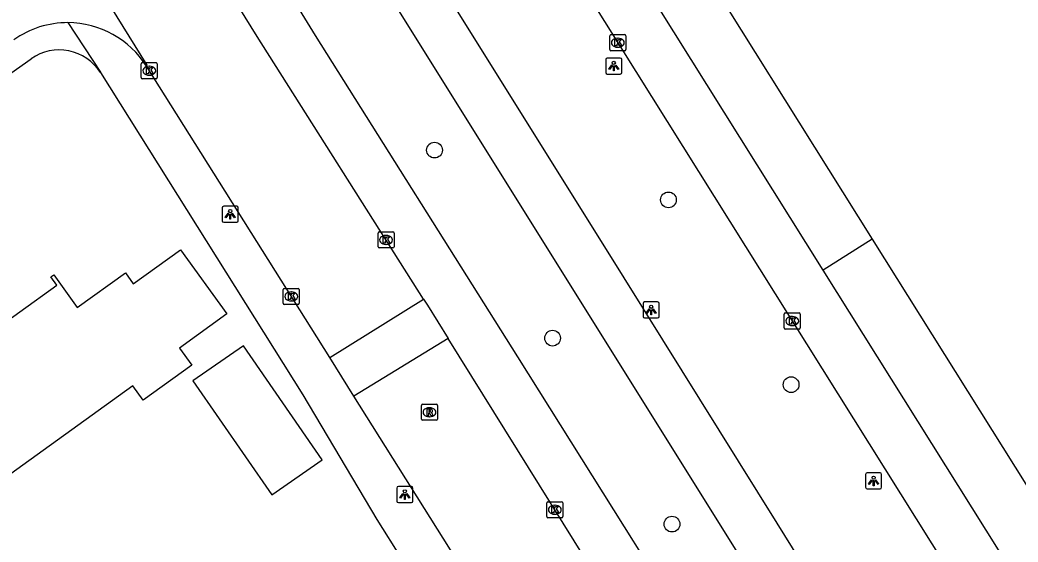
# Model space of a CAD drawing. Extents: x 159353 to 160616, y 385893 to 387321.
# Drawn here: x 160452.3 to 160514.5, y 386595.6 to 386628.1 of the extents above; entities that cross this region are included whole.
import ezdxf

# ---------------------------------------------------------------- set-up
doc = ezdxf.new("R2010")
doc.units = 0
for name, color, linetype in [('IMGEO_Boom', 7, 'Continuous'), ('IMGEO_Fietspad_gesloten', 7, 'Continuous'), ('IMGEO_Kolk', 7, 'Continuous'), ('IMGEO_Lichtpunt', 7, 'Continuous'), ('IMGEO_OVBaan_gesloten', 7, 'Continuous'), ('IMGEO_Pand', 7, 'Continuous'), ('IMGEO_Rijbaan_lokaal_open', 7, 'Continuous'), ('IMGEO_Rijbaan_regionaal_gesloten', 7, 'Continuous'), ('IMGEO_Rioolput', 7, 'Continuous'), ('IMGEO_Voetpad_open', 7, 'Continuous')]:
    doc.layers.add(name, color=color, linetype=linetype)

msp = doc.modelspace()

# ---------------------------------------------------------------- linework, layer by layer
at = {"layer": 'IMGEO_Boom'}
for centre in [(160478.144, 386620.03), (160492.716, 386616.933), (160485.498, 386608.323), (160500.356, 386605.425), (160492.936, 386596.743)]:
    msp.add_circle(centre, 0.489, dxfattribs=at)
at = {"layer": 'IMGEO_Fietspad_gesloten'}
for points in [[(160554.152, 386509.544), (160518.163, 386566.967), (160508.016, 386583.091), (160499.488, 386596.8), (160488.745, 386614.006), (160477.808, 386631.524), (160472.115, 386640.642), (160467.355, 386648.229), (160458.083, 386663.01), (160448.283, 386678.631), (160446.206, 386681.921), (160435.309, 386699.176), (160428.475, 386709.998), (160424.445, 386716.023), (160420.708, 386721.612)], [(160470.424, 386637.489), (160470.596, 386637.215), (160505.208, 386581.84)]]:
    msp.add_lwpolyline(points, dxfattribs=at)
at = {"layer": 'IMGEO_Kolk'}
for p, q in [((160489.06, 386626.292), (160489.06, 386627.144)), ((160489.135, 386627.218), (160489.987, 386627.218)), ((160490.061, 386627.144), (160490.061, 386626.292)), ((160489.571, 386626.438), (160489.546, 386626.438)), ((160489.548, 386626.998), (160489.573, 386626.998)), ((160489.987, 386626.218), (160489.135, 386626.218)), ((160459.876, 386624.549), (160459.876, 386625.401)), ((160459.951, 386625.475), (160460.803, 386625.475)), ((160460.364, 386625.255), (160460.389, 386625.255)), ((160460.877, 386625.401), (160460.877, 386624.549)), ((160460.387, 386624.695), (160460.362, 386624.695)), ((160460.803, 386624.475), (160459.951, 386624.475)), ((160474.626, 386614.012), (160474.626, 386614.864)), ((160474.701, 386614.938), (160475.553, 386614.938)), ((160475.114, 386614.718), (160475.139, 386614.718)), ((160475.627, 386614.864), (160475.627, 386614.012)), ((160475.137, 386614.158), (160475.112, 386614.158)), ((160475.553, 386613.938), (160474.701, 386613.938)), ((160468.719, 386610.493), (160468.719, 386611.345)), ((160468.794, 386611.419), (160469.646, 386611.419)), ((160469.207, 386611.199), (160469.232, 386611.199)), ((160469.72, 386611.345), (160469.72, 386610.493)), ((160469.646, 386610.419), (160468.794, 386610.419)), ((160469.23, 386610.639), (160469.205, 386610.639)), ((160499.926, 386608.964), (160499.926, 386609.816)), ((160500.001, 386609.89), (160500.853, 386609.89)), ((160500.414, 386609.67), (160500.439, 386609.67)), ((160500.927, 386609.816), (160500.927, 386608.964)), ((160500.437, 386609.11), (160500.412, 386609.11)), ((160500.853, 386608.89), (160500.001, 386608.89)), ((160485.137, 386597.213), (160485.137, 386598.065)), ((160485.212, 386598.139), (160486.064, 386598.139)), ((160485.625, 386597.919), (160485.65, 386597.919)), ((160486.138, 386598.065), (160486.138, 386597.213)), ((160485.648, 386597.359), (160485.623, 386597.359)), ((160486.064, 386597.139), (160485.212, 386597.139))]:
    msp.add_line(p, q, dxfattribs=at)
for points in [[(160489.06, 386626.292), (160489.06, 386627.144)], [(160489.135, 386627.218), (160489.987, 386627.218)], [(160490.061, 386627.144), (160490.061, 386626.292)], [(160489.381, 386626.918), (160489.504, 386626.918), (160489.504, 386626.767), (160489.634, 386626.918), (160489.798, 386626.918), (160489.652, 386626.767), (160489.805, 386626.518), (160489.653, 386626.518), (160489.568, 386626.682), (160489.504, 386626.615), (160489.504, 386626.518), (160489.381, 386626.518), (160489.381, 386626.918)], [(160489.987, 386626.218), (160489.135, 386626.218)], [(160459.876, 386624.549), (160459.876, 386625.401)], [(160459.951, 386625.475), (160460.803, 386625.475)], [(160460.197, 386625.175), (160460.32, 386625.175), (160460.32, 386625.024), (160460.45, 386625.175), (160460.614, 386625.175), (160460.468, 386625.024), (160460.621, 386624.775), (160460.469, 386624.775), (160460.384, 386624.939), (160460.32, 386624.872), (160460.32, 386624.775), (160460.197, 386624.775), (160460.197, 386625.175)], [(160460.877, 386625.401), (160460.877, 386624.549)], [(160460.803, 386624.475), (160459.951, 386624.475)], [(160474.626, 386614.012), (160474.626, 386614.864)], [(160474.701, 386614.938), (160475.553, 386614.938)], [(160474.947, 386614.638), (160475.07, 386614.638), (160475.07, 386614.487), (160475.2, 386614.638), (160475.364, 386614.638), (160475.218, 386614.487), (160475.371, 386614.238), (160475.219, 386614.238), (160475.134, 386614.402), (160475.07, 386614.335), (160475.07, 386614.238), (160474.947, 386614.238), (160474.947, 386614.638)], [(160475.627, 386614.864), (160475.627, 386614.012)], [(160475.553, 386613.938), (160474.701, 386613.938)], [(160468.719, 386610.493), (160468.719, 386611.345)], [(160468.794, 386611.419), (160469.646, 386611.419)], [(160469.04, 386611.119), (160469.163, 386611.119), (160469.163, 386610.968), (160469.293, 386611.119), (160469.457, 386611.119), (160469.311, 386610.968), (160469.464, 386610.719), (160469.312, 386610.719), (160469.227, 386610.883), (160469.163, 386610.816), (160469.163, 386610.719), (160469.04, 386610.719), (160469.04, 386611.119)], [(160469.72, 386611.345), (160469.72, 386610.493)], [(160469.646, 386610.419), (160468.794, 386610.419)], [(160499.926, 386608.964), (160499.926, 386609.816)], [(160500.001, 386609.89), (160500.853, 386609.89)], [(160500.927, 386609.816), (160500.927, 386608.964)], [(160500.247, 386609.59), (160500.37, 386609.59), (160500.37, 386609.439), (160500.5, 386609.59), (160500.664, 386609.59), (160500.518, 386609.439), (160500.671, 386609.19), (160500.519, 386609.19), (160500.434, 386609.354), (160500.37, 386609.287), (160500.37, 386609.19), (160500.247, 386609.19), (160500.247, 386609.59)], [(160500.853, 386608.89), (160500.001, 386608.89)], [(160485.137, 386597.213), (160485.137, 386598.065)], [(160485.212, 386598.139), (160486.064, 386598.139)], [(160485.458, 386597.839), (160485.581, 386597.839), (160485.581, 386597.688), (160485.711, 386597.839), (160485.875, 386597.839), (160485.729, 386597.688), (160485.882, 386597.439), (160485.73, 386597.439), (160485.645, 386597.603), (160485.581, 386597.536), (160485.581, 386597.439), (160485.458, 386597.439), (160485.458, 386597.839)], [(160486.138, 386598.065), (160486.138, 386597.213)], [(160486.064, 386597.139), (160485.212, 386597.139)]]:
    msp.add_lwpolyline(points, dxfattribs=at)
for centre, start, end in [((160489.137, 386627.142), 91.55205, 178.44795), ((160489.137, 386627.142), 91.55205, 178.44795), ((160489.985, 386627.142), 1.55205, 88.44795), ((160489.985, 386627.142), 1.55205, 88.44795), ((160489.137, 386626.294), 181.55205, 268.44795), ((160489.137, 386626.294), 181.55205, 268.44795), ((160489.985, 386626.294), 271.55205, 358.44795), ((160489.985, 386626.294), 271.55205, 358.44795), ((160459.953, 386625.399), 91.55205, 178.44795), ((160459.953, 386625.399), 91.55205, 178.44795), ((160460.801, 386625.399), 1.55205, 88.44795), ((160460.801, 386625.399), 1.55205, 88.44795), ((160459.953, 386624.551), 181.55205, 268.44795), ((160459.953, 386624.551), 181.55205, 268.44795), ((160460.801, 386624.551), 271.55205, 358.44795), ((160460.801, 386624.551), 271.55205, 358.44795), ((160474.703, 386614.862), 91.55205, 178.44795), ((160474.703, 386614.862), 91.55205, 178.44795), ((160475.551, 386614.862), 1.55205, 88.44795), ((160475.551, 386614.862), 1.55205, 88.44795), ((160474.703, 386614.014), 181.55205, 268.44795), ((160474.703, 386614.014), 181.55205, 268.44795), ((160475.551, 386614.014), 271.55205, 358.44795), ((160475.551, 386614.014), 271.55205, 358.44795), ((160468.796, 386611.343), 91.55205, 178.44795), ((160468.796, 386611.343), 91.55205, 178.44795), ((160469.644, 386611.343), 1.55205, 88.44795), ((160469.644, 386611.343), 1.55205, 88.44795), ((160468.796, 386610.495), 181.55205, 268.44795), ((160468.796, 386610.495), 181.55205, 268.44795), ((160469.644, 386610.495), 271.55205, 358.44795), ((160469.644, 386610.495), 271.55205, 358.44795), ((160500.003, 386609.814), 91.55205, 178.44795), ((160500.003, 386609.814), 91.55205, 178.44795), ((160500.851, 386609.814), 1.55205, 88.44795), ((160500.851, 386609.814), 1.55205, 88.44795), ((160500.003, 386608.966), 181.55205, 268.44795), ((160500.003, 386608.966), 181.55205, 268.44795), ((160500.851, 386608.966), 271.55205, 358.44795), ((160500.851, 386608.966), 271.55205, 358.44795), ((160485.214, 386598.063), 91.55205, 178.44795), ((160485.214, 386598.063), 91.55205, 178.44795), ((160486.062, 386598.063), 1.55205, 88.44795), ((160486.062, 386598.063), 1.55205, 88.44795), ((160485.214, 386597.215), 181.55205, 268.44795), ((160485.214, 386597.215), 181.55205, 268.44795), ((160486.062, 386597.215), 271.55205, 358.44795), ((160486.062, 386597.215), 271.55205, 358.44795)]:
    msp.add_arc(centre, 0.0765, start, end, dxfattribs=at)
for centre, major_axis, ratio, start_param, end_param in [((160489.547, 386626.718), (-0.387, 0.002), 0.722429, 4.712389, 7.853982), ((160489.572, 386626.718), (-0.39, 0.002), 0.717154, 1.570796, 4.712389), ((160460.363, 386624.975), (-0.387, 0.002), 0.722429, 4.712389, 7.853982), ((160460.388, 386624.975), (-0.39, 0.002), 0.717154, 1.570796, 4.712389), ((160475.113, 386614.438), (-0.387, 0.002), 0.722429, 4.712389, 7.853982), ((160475.138, 386614.438), (-0.39, 0.002), 0.717154, 1.570796, 4.712389), ((160469.206, 386610.919), (-0.387, 0.002), 0.722429, 4.712389, 7.853982), ((160469.231, 386610.919), (-0.39, 0.002), 0.717154, 1.570796, 4.712389), ((160500.413, 386609.39), (-0.387, 0.002), 0.722429, 4.712389, 7.853982), ((160500.438, 386609.39), (-0.39, 0.002), 0.717154, 1.570796, 4.712389), ((160485.624, 386597.639), (-0.387, 0.002), 0.722429, 4.712389, 7.853982), ((160485.649, 386597.639), (-0.39, 0.002), 0.717154, 1.570796, 4.712389)]:
    msp.add_ellipse(centre, major_axis=major_axis, ratio=ratio, start_param=start_param, end_param=end_param, dxfattribs=at)
at = {"layer": 'IMGEO_Lichtpunt'}
for p, q in [((160488.812, 386625.666), (160488.812, 386624.859)), ((160488.812, 386625.666), (160488.812, 386624.859)), ((160489.714, 386625.761), (160488.906, 386625.761)), ((160489.714, 386625.761), (160488.906, 386625.761)), ((160489.808, 386624.859), (160489.808, 386625.666)), ((160489.808, 386624.859), (160489.808, 386625.666)), ((160488.906, 386624.765), (160489.714, 386624.765)), ((160488.906, 386624.765), (160489.714, 386624.765)), ((160465.821, 386616.531), (160465.013, 386616.531)), ((160465.821, 386616.531), (160465.013, 386616.531)), ((160464.919, 386616.436), (160464.919, 386615.629)), ((160464.919, 386616.436), (160464.919, 386615.629)), ((160465.915, 386615.629), (160465.915, 386616.436)), ((160465.915, 386615.629), (160465.915, 386616.436)), ((160465.013, 386615.535), (160465.821, 386615.535)), ((160465.013, 386615.535), (160465.821, 386615.535)), ((160491.139, 386610.48), (160491.139, 386609.673)), ((160491.139, 386610.48), (160491.139, 386609.673)), ((160492.041, 386610.575), (160491.233, 386610.575)), ((160492.041, 386610.575), (160491.233, 386610.575)), ((160492.135, 386609.673), (160492.135, 386610.48)), ((160492.135, 386609.673), (160492.135, 386610.48)), ((160491.233, 386609.579), (160492.041, 386609.579)), ((160491.233, 386609.579), (160492.041, 386609.579)), ((160504.998, 386599.842), (160504.998, 386599.035)), ((160504.998, 386599.842), (160504.998, 386599.035)), ((160505.9, 386599.937), (160505.092, 386599.937)), ((160505.9, 386599.937), (160505.092, 386599.937)), ((160505.994, 386599.035), (160505.994, 386599.842)), ((160505.994, 386599.035), (160505.994, 386599.842)), ((160476.7, 386599.085), (160475.892, 386599.085)), ((160476.7, 386599.085), (160475.892, 386599.085)), ((160475.798, 386598.99), (160475.798, 386598.183)), ((160475.798, 386598.99), (160475.798, 386598.183)), ((160476.794, 386598.183), (160476.794, 386598.99)), ((160476.794, 386598.183), (160476.794, 386598.99)), ((160505.092, 386598.941), (160505.9, 386598.941)), ((160505.092, 386598.941), (160505.9, 386598.941)), ((160475.892, 386598.089), (160476.7, 386598.089)), ((160475.892, 386598.089), (160476.7, 386598.089))]:
    msp.add_line(p, q, dxfattribs=at)
for points in [[(160489.186, 386625.33), (160489.225, 386625.302), (160489.037, 386625.04), (160488.999, 386625.067), (160489.186, 386625.33)], [(160489.288, 386625.282), (160489.335, 386625.282), (160489.335, 386624.96), (160489.288, 386624.96), (160489.288, 386625.282)], [(160489.398, 386625.302), (160489.436, 386625.329), (160489.623, 386625.067), (160489.584, 386625.039), (160489.398, 386625.302)], [(160465.293, 386616.1), (160465.332, 386616.072), (160465.144, 386615.81), (160465.106, 386615.837), (160465.293, 386616.1)], [(160465.395, 386616.052), (160465.442, 386616.052), (160465.442, 386615.73), (160465.395, 386615.73), (160465.395, 386616.052)], [(160465.505, 386616.072), (160465.543, 386616.099), (160465.73, 386615.837), (160465.691, 386615.809), (160465.505, 386616.072)], [(160491.513, 386610.144), (160491.552, 386610.116), (160491.364, 386609.854), (160491.326, 386609.881), (160491.513, 386610.144)], [(160491.615, 386610.096), (160491.662, 386610.096), (160491.662, 386609.774), (160491.615, 386609.774), (160491.615, 386610.096)], [(160491.725, 386610.116), (160491.763, 386610.143), (160491.95, 386609.881), (160491.911, 386609.853), (160491.725, 386610.116)], [(160505.372, 386599.506), (160505.411, 386599.478), (160505.223, 386599.216), (160505.185, 386599.243), (160505.372, 386599.506)], [(160505.474, 386599.458), (160505.521, 386599.458), (160505.521, 386599.136), (160505.474, 386599.136), (160505.474, 386599.458)], [(160505.584, 386599.478), (160505.622, 386599.505), (160505.809, 386599.243), (160505.77, 386599.215), (160505.584, 386599.478)], [(160476.172, 386598.654), (160476.211, 386598.626), (160476.023, 386598.364), (160475.985, 386598.391), (160476.172, 386598.654)], [(160476.274, 386598.606), (160476.321, 386598.606), (160476.321, 386598.284), (160476.274, 386598.284), (160476.274, 386598.606)], [(160476.384, 386598.626), (160476.422, 386598.653), (160476.609, 386598.391), (160476.57, 386598.363), (160476.384, 386598.626)]]:
    msp.add_lwpolyline(points, dxfattribs=at)
for centre in [(160489.311, 386625.464), (160465.418, 386616.234), (160491.638, 386610.278), (160505.497, 386599.64), (160476.297, 386598.788)]:
    msp.add_circle(centre, 0.0994, dxfattribs=at)
for centre, start, end in [((160488.906, 386625.666), 90, 180), ((160488.906, 386625.666), 90, 180), ((160489.714, 386625.666), 0, 90), ((160489.714, 386625.666), 0, 90), ((160488.906, 386624.859), 180, 270), ((160488.906, 386624.859), 180, 270), ((160489.714, 386624.859), 270, 0), ((160489.714, 386624.859), 270, 360), ((160465.013, 386616.436), 90, 180), ((160465.013, 386616.436), 90, 180), ((160465.821, 386616.436), 0, 90), ((160465.821, 386616.436), 0, 90), ((160465.013, 386615.629), 180, 270), ((160465.013, 386615.629), 180, 270), ((160465.821, 386615.629), 270, 0), ((160465.821, 386615.629), 270, 360), ((160491.233, 386610.48), 90, 180), ((160491.233, 386610.48), 90, 180), ((160492.041, 386610.48), 0, 90), ((160492.041, 386610.48), 0, 90), ((160491.233, 386609.673), 180, 270), ((160491.233, 386609.673), 180, 270), ((160492.041, 386609.673), 270, 0), ((160492.041, 386609.673), 270, 360), ((160505.092, 386599.842), 90, 180), ((160505.092, 386599.842), 90, 180), ((160505.9, 386599.842), 0, 90), ((160505.9, 386599.842), 0, 90), ((160475.892, 386598.99), 90, 180), ((160475.892, 386598.99), 90, 180), ((160476.7, 386598.99), 0, 90), ((160476.7, 386598.99), 0, 90), ((160505.092, 386599.035), 180, 270), ((160505.092, 386599.035), 180, 270), ((160505.9, 386599.035), 270, 0), ((160505.9, 386599.035), 270, 360), ((160475.892, 386598.183), 180, 270), ((160475.892, 386598.183), 180, 270), ((160476.7, 386598.183), 270, 0), ((160476.7, 386598.183), 270, 360)]:
    msp.add_arc(centre, 0.0946, start, end, dxfattribs=at)
at = {"layer": 'IMGEO_OVBaan_gesloten'}
for points in [[(160373.314, 386825.296), (160388.475, 386801.004), (160407.471, 386770.714), (160421.847, 386747.807), (160467.213, 386675.403), (160505.396, 386614.482)], [(160502.351, 386612.565), (160464.17, 386673.493), (160418.678, 386746.108)], [(160505.396, 386614.482), (160502.351, 386612.565)], [(160505.396, 386614.482), (160536.623, 386564.712), (160560.344, 386526.923)], [(160557.597, 386524.567), (160533.575, 386562.77), (160502.351, 386612.565)]]:
    msp.add_lwpolyline(points, dxfattribs=at)
at = {"layer": 'IMGEO_Pand'}
for points in [[(160450.593, 386597.697), (160450.319, 386597.5), (160449.328, 386598.877), (160446.102, 386596.558), (160443.357, 386600.376), (160440.439, 386604.436), (160443.962, 386606.969), (160445.386, 386604.988), (160454.611, 386611.619), (160454.24, 386612.135), (160454.425, 386612.268), (160455.887, 386610.235), (160458.886, 386612.39), (160459.382, 386611.7), (160462.313, 386613.827), (160465.202, 386609.847), (160462.253, 386607.706), (160463.024, 386606.633), (160460.004, 386604.462), (160459.361, 386605.356), (160449.949, 386598.592), (160450.593, 386597.697)], [(160463.099, 386605.662), (160468.003, 386598.577), (160471.143, 386600.75), (160466.239, 386607.835), (160463.099, 386605.662)]]:
    msp.add_lwpolyline(points, dxfattribs=at)
at = {"layer": 'IMGEO_Rijbaan_lokaal_open'}
for points in [[(160460.207, 386625.249), (160460.241, 386625.309), (160450.781, 386640.548), (160450.591, 386640.563)], [(160477.466, 386610.743), (160467.105, 386627.102), (160462.403, 386634.687)], [(160471.614, 386607.114), (160460.207, 386625.249)], [(160471.614, 386607.114), (160477.466, 386610.743)], [(160477.466, 386610.743), (160477.698, 386610.377), (160478.989, 386608.305)], [(160478.989, 386608.305), (160473.124, 386604.714)], [(160499.736, 386563.63), (160499.974, 386565.796), (160500, 386566.269), (160500.07, 386566.898), (160500.084, 386567.531), (160500.041, 386568.162), (160500, 386568.469), (160499.739, 386571.087), (160499.358, 386573.218), (160498.788, 386575.306), (160498.033, 386577.335), (160497.101, 386579.288), (160496.06, 386581.054), (160491.852, 386587.666), (160478.989, 386608.305)], [(160473.124, 386604.714), (160471.614, 386607.114)], [(160483.897, 386587.588), (160473.124, 386604.714)]]:
    msp.add_lwpolyline(points, dxfattribs=at)
for centre, radius, start, end in [((160455.293, 386622.152), 5.813, 89.79326, 125.20095), ((160455.289, 386622.155), 5.81, 32.17453, 89.75803)]:
    msp.add_arc(centre, radius, start, end, dxfattribs=at)
at = {"layer": 'IMGEO_Rijbaan_regionaal_gesloten'}
msp.add_lwpolyline([(160437.52, 386709.733), (160514.871, 386586.341), (160515.141, 386585.872), (160518.551, 386579.812), (160520.931, 386575.203)], dxfattribs=at)
at = {"layer": 'IMGEO_Rioolput'}
for p, q in [((160477.328, 386603.282), (160477.328, 386604.134)), ((160477.403, 386604.208), (160478.255, 386604.208)), ((160478.329, 386604.134), (160478.329, 386603.282)), ((160477.839, 386603.428), (160477.814, 386603.428)), ((160477.816, 386603.988), (160477.841, 386603.988)), ((160478.255, 386603.208), (160477.403, 386603.208))]:
    msp.add_line(p, q, dxfattribs=at)
for points in [[(160477.328, 386603.282), (160477.328, 386604.134)], [(160477.403, 386604.208), (160478.255, 386604.208)], [(160478.329, 386604.134), (160478.329, 386603.282)], [(160477.917, 386603.906), (160477.665, 386603.908), (160477.665, 386603.508)], [(160477.665, 386603.508), (160477.789, 386603.508), (160477.789, 386603.67), (160477.8, 386603.67)], [(160477.843, 386603.827), (160477.789, 386603.827), (160477.789, 386603.746)], [(160477.789, 386603.746), (160477.841, 386603.746)], [(160477.847, 386603.641), (160477.918, 386603.508), (160478.058, 386603.508), (160477.993, 386603.634)], [(160478.255, 386603.208), (160477.403, 386603.208)]]:
    msp.add_lwpolyline(points, dxfattribs=at)
for centre, radius, start, end in [((160477.405, 386604.132), 0.0765, 91.55205, 178.44795), ((160477.405, 386604.132), 0.0765, 91.55205, 178.44795), ((160478.253, 386604.132), 0.0765, 1.55205, 88.44795), ((160478.253, 386604.132), 0.0765, 1.55205, 88.44795), ((160477.799, 386603.617), 0.0533, 26.02933, 88.69889), ((160477.825, 386603.935), 0.19, 274.7715, 282.96867), ((160477.849, 386603.731), 0.0964, 77.00612, 93.18647), ((160477.863, 386603.788), 0.0378, 276.66336, 79.67722), ((160477.916, 386603.796), 0.109, 350.36119, 89.41601), ((160477.914, 386603.796), 0.112, 277.58423, 350.98172), ((160477.898, 386603.581), 0.108, 29.51342, 73.79051), ((160477.405, 386603.284), 0.0765, 181.55205, 268.44795), ((160477.405, 386603.284), 0.0765, 181.55205, 268.44795), ((160478.253, 386603.284), 0.0765, 271.55205, 358.44795), ((160478.253, 386603.284), 0.0765, 271.55205, 358.44795)]:
    msp.add_arc(centre, radius, start, end, dxfattribs=at)
for centre, major_axis, ratio, start_param, end_param in [((160477.815, 386603.708), (-0.387, 0.002), 0.722429, 4.712389, 7.853982), ((160477.84, 386603.708), (-0.39, 0.002), 0.717154, 1.570796, 4.712389)]:
    msp.add_ellipse(centre, major_axis=major_axis, ratio=ratio, start_param=start_param, end_param=end_param, dxfattribs=at)
at = {"layer": 'IMGEO_Voetpad_open'}
for points in [[(160465.052, 386636.35), (160470.712, 386627.16), (160483.323, 386607.165), (160497.825, 386584.032), (160498.637, 386582.509), (160500.51, 386579.454)], [(160455.314, 386627.965), (160457.341, 386624.883), (160457.329, 386624.859)], [(160378.222, 386572.978), (160453.027, 386625.721)], [(160457.329, 386624.859), (160469.941, 386604.786), (160474.548, 386597.039), (160480.62, 386587.393), (160487.807, 386575.926), (160488.363, 386574.883), (160488.967, 386573.659), (160489.36, 386572.738)]]:
    msp.add_lwpolyline(points, dxfattribs=at)
msp.add_arc((160454.768, 386623.242), 3.029, 32.26374, 125.07542, dxfattribs=at)

doc.saveas('drawing.dxf')
